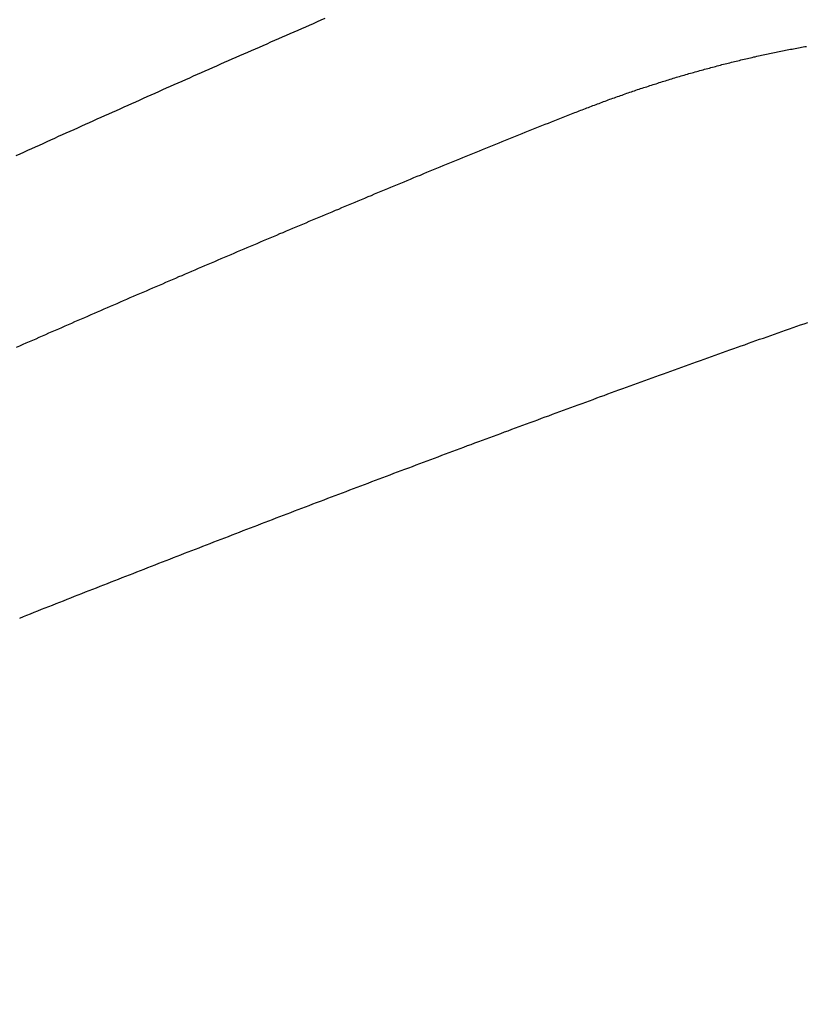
# Model space of a CAD drawing. Header units: millimetres. Extents: x -604189 to 881711, y -381903 to -7297.
# Tile 894 of 1056: x -558632 to -558571, y -165410 to -165335. Entities that reach past the tile are written whole.
import ezdxf

# ---------------------------------------------------------------- set-up
doc = ezdxf.new("R2010")
doc.units = ezdxf.units.MM
doc.header["$LTSCALE"] = 100
doc.linetypes.add('0.5_0.5', pattern=[1, 0.5, -0.5])
doc.linetypes.add('ACAD_ISO04W100', pattern=[30.5, 24, -3, 0.5, -3])
doc.layers.get('Defpoints').update_dxf_attribs({"color": 30})
doc.layers.add('OPIS', color=7, linetype='Continuous')
doc.layers.add('strop osie', color=80, linetype='ACAD_ISO04W100', lineweight=5)
doc.styles.get("Standard").update_dxf_attribs({"font": 'romans.shx', "width": 0.5})
doc.dimstyles.new('1 50', dxfattribs={"dimtxt": 150, "dimasz": 80, "dimexe": 1, "dimexo": 1, "dimgap": 20, "dimtad": 1, "dimdec": 0, "dimlfac": 0.1, "dimtxsty": 'Standard', "dimblk": 'ARCHTICK', "dimcen": 200, "dimclrd": 2, "dimadec": 1, "dimazin": 0, "dimtfac": 1, "dimtdec": 0, "dimtmove": 0, "dimatfit": 3, "dimldrblk": 'ARCHTICK', "dimfxl": 120, "dimfxlon": 1, "dimtfill": 1, "dimarcsym": 0})

# ---------------------------------------------------------------- blocks, each defined once
blk = doc.blocks.new('_ArchTick')
at = {"layer": 'strop osie', "color": 0, "const_width": 0.15}
blk.add_lwpolyline([(-0.5, -0.5), (0.5, 0.5)], dxfattribs=at)
blk = doc.blocks.new('*D3294')
at = {"layer": 'Defpoints', "color": 0, "linetype": 'ByBlock', "lineweight": 5, "transparency": 16777216}
for p in [(-595783.126, -159420.303), (-593748.924, -159420.303), (-552118.935, -179940.303)]:
    blk.add_point(p, dxfattribs=at)
at = {"layer": 'OPIS', "color": 0, "linetype": 'Continuous', "lineweight": -2, "transparency": 16777216}
for p, q in [((-595723.126, -159420.303), (-595784.126, -159420.303)), ((-595723.126, -179940.303), (-595784.126, -179940.303))]:
    blk.add_line(p, q, dxfattribs=at)
at = {"layer": 'OPIS', "color": 2, "lineweight": -2, "transparency": 16777216}
blk.add_line((-595783.126, -179940.303), (-595783.126, -159420.303), dxfattribs=at)
at = {"layer": 'OPIS', "color": 2, "linetype": 'ByBlock', "lineweight": -2, "transparency": 16777216, "xscale": 80, "yscale": 80, "zscale": 80}
for p, rotation in [((-595783.126, -159420.303), 90), ((-595783.126, -179940.303), 270)]:
    blk.add_blockref('_ArchTick', p, dxfattribs=dict(at, rotation=rotation))
at = {"layer": 'OPIS', "color": 0, "linetype": 'ByBlock', "lineweight": 13, "transparency": 16777216, "insert": (-595878.126, -169680.303), "char_height": 150, "attachment_point": 5, "rotation": 90, "bg_fill": 3, "box_fill_scale": 1.1, "bg_fill_color": 256, "bg_fill_true_color": 13158600, "bg_fill_transparency": 0}
blk.add_mtext('2052', dxfattribs=at)

msp = doc.modelspace()

# ---------------------------------------------------------------- hatches: boundary and pattern name
at = {"layer": 'OPIS', "linetype": 'ByBlock', "lineweight": 15}
h = msp.add_hatch(dxfattribs=at)
h.set_pattern_fill('ANSI37', color=0, scale=80, angle=45)
h.set_pattern_definition([(90, (-306927.96, 32475.8), (-254, 0), []), (180, (-306927.96, 32475.8), (-3e-14, -254), [])])
h.paths.add_polyline_path([(-559745.616, -168470.303), (-559845.616, -168470.303), (-559845.616, -168410.303), (-559745.616, -168410.303), (-559745.616, -168350.303), (-560845.616, -168350.303), (-560845.616, -168410.303), (-560745.616, -168410.303), (-560745.616, -168470.303, 0.267949), (-560295.616, -169249.726), (-560295.616, -169481.184, -0.414214), (-559952.679, -169824.121, -1), (-560638.553, -169824.121, -0.414214), (-560295.616, -169481.184), (-560295.616, -169249.726, -0.267949), (-560745.616, -168470.303), (-560845.616, -168470.303), (-560845.616, -168350.303), (-561118.924, -168350.303), (-561118.924, -172095.291), (-559553.922, -172095.29), (-559553.924, -168350.303), (-559745.616, -168350.303)])
h.paths.add_polyline_path([(-560989.238, -171970.288), (-560989.238, -171369.43), (-560514.238, -171369.43, -0.414232), (-560506.238, -171377.43), (-560506.238, -171961.436, -0.403374), (-560513.94, -171969.43), (-560989.238, -171969.43), (-560998.924, -171970.288)], flags=16)
h.paths.add_polyline_path([(-560569.238, -171447.43), (-560569.238, -171891.43, -0.414209), (-560619.237, -171941.43), (-560824.236, -171941.432, -0.414225), (-560874.238, -171891.432), (-560874.238, -171447.432, -0.414209), (-560824.238, -171397.432), (-560619.238, -171397.43, -0.414216)], flags=0)
h.paths.add_polyline_path([(-560754.738, -171692.272), (-560768.264, -171689.534), (-560778.52, -171674.091), (-560777.58, -171669.433), (-560791.338, -171669.433), (-560788.513, -171683.421), (-560780.618, -171695.311), (-560768.728, -171703.206), (-560754.738, -171706.031)], flags=0)
h.paths.add_polyline_path([(-560926.538, -171669.432), (-560944.038, -171669.432), (-560944.038, -171669.432), (-560938.912, -171681.806), (-560926.538, -171686.932)], flags=0)
h.paths.add_polyline_path([(-559553.926, -164304.92), (-559553.926, -164080.303), (-560998.924, -164080.303), (-560998.924, -164130.303), (-561051.758, -164130.303), (-561051.758, -164230.303), (-561112.409, -164230.303), (-561118.259, -165128.236), (-561111.758, -165130.303), (-561051.758, -165130.303), (-561051.758, -165230.303), (-560998.924, -165230.303), (-560998.924, -165930.303), (-560968.924, -165930.303), (-559691.758, -165930.303), (-559691.758, -166884.924, -0.259771), (-560368.468, -166480.303), (-560576.781, -166480.303, -0.694758), (-561118.924, -166682.141), (-561118.924, -167150.303), (-559553.924, -167150.303), (-559553.925, -165742.585, -0.501722), (-560517.887, -165023.753, -0.501722)])
h.paths.add_polyline_path([(-561051.758, -166930.303), (-561051.758, -167030.303), (-561111.758, -167030.303), (-561111.758, -166930.303)], flags=16)
h.paths.add_polyline_path([(-559553.926, -164304.92, 0.501722), (-560517.887, -165023.753, 0.501722), (-559553.925, -165742.585)], flags=17)
h.paths.add_polyline_path([(-559017.887, -165023.753, 0.331805), (-559553.926, -164304.92), (-559553.925, -165742.585, 0.331804)], flags=17)
h.paths.add_polyline_path([(-558393.92, -165930.303), (-559553.925, -165930.303), (-559553.924, -167030.303), (-558393.92, -167030.303)])
edge = h.paths.add_edge_path(flags=16)
edge.add_ellipse((-558869.257, -166529.058), major_axis=(0, 174.945), ratio=0.835608, start_angle=0, end_angle=180, ccw=False)
edge.add_line((-558869.023, -166354.089), (-558868.837, -166354.113))
edge.add_line((-558868.837, -166354.113), (-558551.758, -166354.113))
edge.add_ellipse((-558534.042, -166361.126), major_axis=(0, 22.068), ratio=0.905257, start_angle=0, end_angle=83.73181, ccw=False)
edge.add_line((-558534.042, -166339.058), (-558415.442, -166339.058))
edge.add_line((-558415.442, -166339.058), (-558415.442, -166719.058))
edge.add_line((-558415.442, -166719.058), (-558534.042, -166719.058))
edge.add_ellipse((-558534.042, -166696.99), major_axis=(0, 22.068), ratio=0.905257, start_angle=108.52912, end_angle=180, ccw=False)
edge.add_line((-558552.984, -166704.003), (-558869.257, -166704.003))
edge = h.paths.add_edge_path(flags=16)
edge.add_ellipse((-558655.149, -165473.071), major_axis=(119.577, 0), ratio=0.9754616, start_angle=134.53493, end_angle=225.46507, ccw=False)
edge.add_ellipse((-558571.362, -165553.094), major_axis=(-236.828, 0), ratio=0.9754616, start_angle=293.07706, end_angle=315.06459, ccw=False)
edge.add_ellipse((-558581.121, -165519.064), major_axis=(-200.962, 0), ratio=0.9754616, start_angle=268.86913, end_angle=294.41602, ccw=False)
edge.add_line((-558577.155, -165323.071), (-558434.725, -165323.071))
edge.add_line((-558434.725, -165323.071), (-558434.725, -165623.07))
edge.add_line((-558434.725, -165623.07), (-558577.155, -165623.07))
edge.add_ellipse((-558581.121, -165427.077), major_axis=(200.962, 0), ratio=0.9754616, start_angle=245.58398, end_angle=271.13087, ccw=False)
edge.add_ellipse((-558571.362, -165393.047), major_axis=(-236.828, 0), ratio=0.9754616, start_angle=404.93541, end_angle=426.92294, ccw=False)
h.paths.add_polyline_path([(-559691.758, -166075.303), (-560476.988, -166075.303, 0.131652), (-560368.468, -166480.303), (-559691.758, -166480.303)], flags=17)
h.paths.add_polyline_path([(-560476.988, -166075.303), (-559691.758, -166075.303), (-559691.758, -165930.303), (-560991.758, -165930.303), (-561051.758, -165930.303), (-561051.758, -166030.303), (-561118.924, -166030.303), (-561118.924, -166278.466, -0.694758), (-560576.781, -166480.303), (-560368.468, -166480.303, -0.131652)], flags=17)
h.paths.add_polyline_path([(-571773.92, -161590.543), (-574108.188, -161590.543), (-574098.917, -166615.286), (-571773.92, -166615.284)])
h.paths.add_polyline_path([(-559933.216, -164919.201), (-558639.203, -164919.201), (-558639.203, -164793.34), (-559933.216, -164793.34)], flags=25)
h.paths.add_polyline_path([(-560038.72, -166687.588), (-559732.99, -166687.588), (-559732.99, -166284.59), (-560038.72, -166284.59)], flags=25)
h.paths.add_polyline_path([(-559928.871, -165007.1), (-559413.75, -165007.1), (-559413.75, -164907.76), (-559928.871, -164907.76)], flags=9)
h.paths.add_polyline_path([(-559933.216, -164919.201), (-558639.203, -164919.201), (-558639.203, -164793.34), (-559933.216, -164793.34)], flags=25)
h.paths.add_polyline_path([(-560330.859, -165014.578), (-559994.182, -165014.578), (-559994.182, -164899.195), (-560330.859, -164899.195)], flags=24)
h.paths.add_polyline_path([(-560290.204, -164902.837), (-560108.354, -164902.837), (-560108.354, -164804.807), (-560290.204, -164804.807)], flags=24)
h.paths.add_polyline_path([(-560498.866, -166997.342), (-559983.744, -166997.342), (-559983.744, -166898.002), (-560498.866, -166898.002)], flags=24)
h.paths.add_polyline_path([(-560498.79, -166887.342), (-559655.724, -166887.342), (-559655.724, -166788.002), (-560498.79, -166788.002)], flags=24)
h.paths.add_polyline_path([(-560900.853, -167004.82), (-560564.177, -167004.82), (-560564.177, -166889.437), (-560900.853, -166889.437)], flags=24)
h.paths.add_polyline_path([(-560860.199, -166893.079), (-560678.349, -166893.079), (-560678.349, -166795.049), (-560860.199, -166795.049)], flags=24)
h.paths.add_polyline_path([(-560525.168, -170610.564), (-560010.047, -170610.564), (-560010.047, -170511.224), (-560525.168, -170511.224)], flags=24)
h.paths.add_polyline_path([(-560529.513, -170522.665), (-559444.307, -170522.665), (-559444.307, -170396.804), (-560529.513, -170396.804)], flags=9)
h.paths.add_polyline_path([(-560927.156, -170618.042), (-560590.479, -170618.042), (-560590.479, -170502.659), (-560927.156, -170502.659)], flags=24)
h.paths.add_polyline_path([(-560886.501, -170506.301), (-560704.651, -170506.301), (-560704.651, -170408.271), (-560886.501, -170408.271)], flags=24)
h.paths.add_polyline_path([(-560065.3, -168940.358), (-560065.3, -168600.658), (-560513.076, -168600.658), (-560513.076, -168940.358)], flags=24)
h.paths.add_polyline_path([(-559111.526, -164087.386), (-558760.99, -164087.386), (-558760.815, -164093.192), (-558760.644, -164098.997), (-558760.476, -164104.803), (-558760.311, -164110.608), (-558760.15, -164116.414), (-558759.991, -164122.22), (-558759.835, -164128.025), (-558759.683, -164133.831), (-558759.534, -164139.637), (-558759.387, -164145.443), (-558759.244, -164151.25), (-558759.104, -164157.056), (-558758.967, -164162.862), (-558758.833, -164168.669), (-558758.702, -164174.475), (-558758.575, -164180.282), (-558758.45, -164186.088), (-558758.328, -164191.895), (-558758.21, -164197.701), (-558758.094, -164203.508), (-558757.982, -164209.315), (-558757.872, -164215.122), (-558757.766, -164220.929), (-558757.663, -164226.736), (-558757.563, -164232.543), (-558757.465, -164238.35), (-558757.371, -164244.157), (-558757.28, -164249.965), (-558757.192, -164255.772), (-558757.107, -164261.579), (-558757.025, -164267.387), (-558756.946, -164273.194), (-558756.87, -164279.001), (-558756.797, -164284.809), (-558756.728, -164290.616), (-558756.661, -164296.424), (-558756.598, -164302.232), (-558756.538, -164308.039), (-558756.482, -164313.847), (-558756.428, -164319.654), (-558756.378, -164325.462), (-558756.332, -164331.27), (-558756.288, -164337.078), (-558756.248, -164342.885), (-558756.212, -164348.693), (-558756.178, -164354.501), (-558756.147, -164360.309), (-558756.118, -164366.117), (-558756.091, -164371.925), (-558756.066, -164377.733), (-558756.042, -164383.541), (-558756.02, -164389.348), (-558756.004, -164395.156), (-558755.999, -164400.964), (-558756.007, -164406.772), (-558756.031, -164412.58), (-558756.073, -164418.388), (-558756.132, -164424.195), (-558756.21, -164430.003), (-558756.308, -164435.81), (-558756.425, -164441.617), (-558756.562, -164447.423), (-558756.72, -164453.229), (-558756.898, -164459.034), (-558757.098, -164464.838), (-558757.32, -164470.642), (-558757.565, -164476.445), (-558757.837, -164482.247), (-558758.138, -164488.047), (-558758.47, -164493.845), (-558758.837, -164499.642), (-558759.241, -164505.435), (-558759.684, -164511.226), (-558760.175, -164517.014), (-558760.725, -164522.795), (-558761.35, -164528.569), (-558762.06, -164534.333), (-558762.874, -164540.084), (-558763.809, -164545.816), (-558764.883, -164551.524), (-558766.116, -164557.201), (-558767.538, -164562.832), (-558769.177, -164568.402), (-558771.062, -164573.894), (-558773.233, -164579.28), (-558775.735, -164584.521), (-558778.61, -164589.566), (-558781.897, -164594.354), (-558785.628, -164598.798), (-558789.808, -164602.827), (-558794.374, -164606.413), (-558799.255, -164609.556), (-558804.382, -164612.284), (-558809.694, -164614.629), (-558815.143, -164616.63), (-558820.694, -164618.326), (-558826.325, -164619.753), (-558832.011, -164620.95), (-558837.732, -164621.95), (-558843.479, -164622.786), (-558849.244, -164623.49), (-558855.021, -164624.092), (-558860.805, -164624.612), (-558866.595, -164625.056), (-558872.391, -164625.431), (-558878.19, -164625.744), (-558883.993, -164625.999), (-558889.798, -164626.204), (-558895.604, -164626.363), (-558901.411, -164626.484), (-558907.218, -164626.57), (-558913.026, -164626.629), (-558918.834, -164626.664), (-558924.642, -164626.683), (-558930.45, -164626.69), (-558936.258, -164626.691), (-558941.521, -164626.69), (-558946.785, -164626.685), (-558952.048, -164626.672), (-558957.312, -164626.645), (-558962.575, -164626.602), (-558967.838, -164626.537), (-558973.1, -164626.447), (-558978.362, -164626.327), (-558983.623, -164626.174), (-558988.883, -164625.983), (-558994.142, -164625.75), (-558999.398, -164625.47), (-559004.651, -164625.141), (-559009.9, -164624.756), (-559015.145, -164624.311), (-559020.383, -164623.802), (-559025.614, -164623.22), (-559030.834, -164622.543), (-559036.037, -164621.747), (-559041.216, -164620.812), (-559046.364, -164619.713), (-559051.466, -164618.424), (-559056.508, -164616.915), (-559061.47, -164615.16), (-559066.326, -164613.131), (-559071.043, -164610.799), (-559075.583, -164608.137), (-559079.894, -164605.121), (-559083.925, -164601.738), (-559087.622, -164597.995), (-559090.945, -164593.918), (-559093.905, -164589.566), (-559096.527, -164585.003), (-559098.839, -164580.275), (-559100.873, -164575.422), (-559102.662, -164570.472), (-559104.238, -164565.45), (-559105.625, -164560.373), (-559106.843, -164555.253), (-559107.915, -164550.1), (-559108.86, -164544.923), (-559109.695, -164539.726), (-559110.431, -164534.514), (-559111.082, -164529.291), (-559111.66, -164524.059), (-559112.176, -164518.821), (-559112.639, -164513.578), (-559113.058, -164508.331), (-559113.442, -164503.082), (-559113.794, -164497.83), (-559114.116, -164492.577), (-559114.412, -164487.322), (-559114.682, -164482.065), (-559114.93, -164476.808), (-559115.157, -164471.549), (-559115.363, -164466.29), (-559115.551, -164461.03), (-559115.72, -164455.769), (-559115.872, -164450.508), (-559116.007, -164445.246), (-559116.125, -164439.984), (-559116.227, -164434.721), (-559116.313, -164429.459), (-559116.383, -164424.196), (-559116.438, -164418.933), (-559116.477, -164413.669), (-559116.503, -164408.406), (-559116.515, -164403.142), (-559116.515, -164397.879), (-559116.505, -164392.616), (-559116.488, -164387.352), (-559116.467, -164382.089), (-559116.445, -164376.825), (-559116.422, -164371.562), (-559116.398, -164366.299), (-559116.372, -164361.035), (-559116.344, -164355.772), (-559116.314, -164350.508), (-559116.282, -164345.245), (-559116.247, -164339.982), (-559116.21, -164334.718), (-559116.169, -164329.455), (-559116.126, -164324.192), (-559116.08, -164318.929), (-559116.032, -164313.665), (-559115.98, -164308.402), (-559115.926, -164303.139), (-559115.87, -164297.876), (-559115.811, -164292.613), (-559115.749, -164287.35), (-559115.684, -164282.087), (-559115.617, -164276.824), (-559115.547, -164271.561), (-559115.475, -164266.298), (-559115.4, -164261.035), (-559115.323, -164255.772), (-559115.244, -164250.509), (-559115.161, -164245.246), (-559115.077, -164239.984), (-559114.99, -164234.721), (-559114.9, -164229.458), (-559114.808, -164224.196), (-559114.713, -164218.933), (-559114.616, -164213.67), (-559114.517, -164208.408), (-559114.415, -164203.145), (-559114.31, -164197.883), (-559114.203, -164192.621), (-559114.093, -164187.358), (-559113.981, -164182.096), (-559113.866, -164176.834), (-559113.749, -164171.572), (-559113.629, -164166.31), (-559113.506, -164161.048), (-559113.382, -164155.786), (-559113.254, -164150.524), (-559113.124, -164145.262), (-559112.991, -164140), (-559112.856, -164134.739), (-559112.719, -164129.477), (-559112.578, -164124.215), (-559112.436, -164118.954), (-559112.29, -164113.692), (-559112.142, -164108.431), (-559111.992, -164103.17), (-559111.839, -164097.908), (-559111.684, -164092.647)])
edge = h.paths.add_edge_path()
edge.add_line((-558393.92, -164080.303), (-559553.926, -164080.303))
edge.add_line((-559553.926, -164080.303), (-559553.926, -164304.92))
edge.add_arc((-559767.887, -165023.753), 750, 0, 73.424314, ccw=False)
edge.add_arc((-559767.887, -165023.753), 750, -73.424255, 0, ccw=False)
edge.add_line((-559553.925, -165742.585), (-559553.925, -165830.303))
edge.add_line((-559553.925, -165830.303), (-558393.92, -165830.303))
edge.add_line((-558393.92, -165830.303), (-558393.92, -164080.303))

# ---------------------------------------------------------------- next in the draw order: dimensions: what is measured, and where the dimension line sits
at = {"layer": 'OPIS', "color": 0, "linetype": 'ByBlock', "lineweight": 13}
dim = msp.add_linear_dim(base=(-595783.126, -159420.303), p1=(-552118.935, -179940.303), p2=(-593748.924, -159420.303), angle=90, dimstyle='1 50', override={"dimtmove": 1, "dimfxl": 60, "dimarcsym": 1}, dxfattribs=at)
dim.commit()
dim.dimension.update_dxf_attribs({"geometry": '*D3294', "text_midpoint": (-595878.126, -169680.303)})

# ---------------------------------------------------------------- next in the draw order: hatches: boundary and pattern name
at = {"layer": 'OPIS', "linetype": '0.5_0.5', "lineweight": 13}
h = msp.add_hatch(dxfattribs=at)
h.set_pattern_fill('ANSI37', color=0, scale=130)
h.set_pattern_definition([(45, (-597218.54, 256668.8), (-291.85832, 291.85832), []), (135, (-597218.54, 256668.8), (-291.85832, -291.85832), [])])
edge = h.paths.add_edge_path(flags=16)
edge.add_line((-570958.916, -168985.281), (-571058.916, -168985.281))
edge.add_line((-571058.916, -168985.281), (-572598.916, -168985.281))
edge.add_line((-572598.916, -168985.281), (-572598.915, -170470.3))
edge.add_line((-572598.915, -170470.3), (-570825.763, -170470.3))
edge.add_arc((-570508.916, -170339.099), 342.937, 180, 202.49364, ccw=False)
edge.add_arc((-570508.916, -170339.099), 342.937, 90, 180, ccw=False)
edge.add_line((-570508.916, -169996.163), (-570508.916, -169764.704))
edge.add_arc((-570058.916, -168985.281), 900, 180, 240, ccw=False)
edge = h.paths.add_edge_path(flags=17)
edge.add_line((-569358.915, -170085.281), (-569358.916, -168985.281))
edge.add_line((-569358.916, -168985.281), (-569358.917, -168985.281))
edge.add_line((-569358.917, -168985.281), (-569958.916, -168985.281))
edge.add_line((-569958.916, -168985.281), (-570058.916, -168985.281))
edge.add_line((-570058.916, -168985.281), (-570058.916, -168925.281))
edge.add_line((-570058.916, -168925.281), (-569958.916, -168925.281))
edge.add_line((-569958.916, -168925.281), (-569958.916, -168865.281))
edge.add_line((-569958.916, -168865.281), (-569358.916, -168865.281))
edge.add_line((-569358.916, -168865.281), (-569358.917, -166865.281))
edge.add_line((-569358.917, -166865.281), (-574098.917, -166865.286))
edge.add_line((-574098.917, -166865.286), (-574098.914, -171970.3))
edge.add_line((-574098.914, -171970.3), (-572608.913, -171970.3))
edge.add_line((-572608.913, -171970.3), (-571504.913, -170590.3))
edge.add_line((-571504.913, -170590.3), (-572718.915, -170590.3))
edge.add_line((-572718.915, -170590.3), (-572718.916, -168865.281))
edge.add_line((-572718.916, -168865.281), (-571058.916, -168865.281))
edge.add_line((-571058.916, -168865.281), (-571058.916, -168925.281))
edge.add_line((-571058.916, -168925.281), (-570958.916, -168925.281))
edge.add_line((-570958.916, -168925.281), (-570958.916, -168985.281))
edge.add_arc((-570058.916, -168985.281), 900, 180, 240)
edge.add_line((-570508.916, -169764.704), (-570508.916, -169996.163))
edge.add_arc((-570508.916, -170339.099), 342.937, 0, 90, ccw=False)
edge.add_arc((-570508.916, -170339.099), 342.937, 208.97989, 360, ccw=False)
edge.add_line((-570808.913, -170505.253), (-570808.913, -171171.086))
edge.add_arc((-570808.913, -171220.3), 49.214, 0, 90, ccw=False)
edge.add_arc((-570808.913, -171220.3), 49.214, 270, 360, ccw=False)
edge.add_line((-570808.913, -171269.514), (-570808.913, -171970.3))
edge.add_line((-570808.913, -171970.3), (-569358.914, -171970.3))
edge.add_line((-569358.914, -171970.3), (-569358.915, -170085.281))
h.paths.add_polyline_path([(-561118.924, -159870.303), (-590334.655, -159870.303), (-590334.655, -161470.303), (-562318.924, -161470.303), (-562318.924, -172095.292), (-561118.924, -172095.291), (-561118.924, -168350.303), (-552073.919, -168350.303), (-552073.92, -167150.303), (-561118.924, -167150.303)])
h.paths.add_polyline_path([(-572856.927, -169813.68), (-569451.07, -169813.68), (-569451.07, -169408.68), (-572856.927, -169408.68)], flags=16)

# ---------------------------------------------------------------- next in the draw order: linework, layer by layer
at = {"color": 0}
for points in [[(-558632.128, -165345.015, 0), (-558631.832, -165344.885, 0), (-558631.537, -165344.755, 0), (-558631.242, -165344.615, 0), (-558630.946, -165344.485, 0), (-558630.651, -165344.345, 0), (-558630.355, -165344.215, 0), (-558630.06, -165344.085, 0), (-558629.764, -165343.945, 0), (-558629.469, -165343.815, 0), (-558629.173, -165343.685, 0), (-558628.878, -165343.545, 0), (-558628.582, -165343.415, 0), (-558628.287, -165343.285, 0), (-558627.991, -165343.145, 0), (-558627.695, -165343.015, 0), (-558627.4, -165342.885, 0), (-558627.104, -165342.745, 0), (-558626.808, -165342.615, 0), (-558626.512, -165342.485, 0), (-558626.217, -165342.355, 0), (-558625.921, -165342.215, 0), (-558625.625, -165342.085, 0), (-558625.329, -165341.955, 0), (-558625.033, -165341.815, 0), (-558624.737, -165341.685, 0), (-558624.441, -165341.555, 0), (-558624.145, -165341.425, 0), (-558623.849, -165341.285, 0), (-558623.553, -165341.155, 0), (-558623.257, -165341.025, 0), (-558622.961, -165340.895, 0), (-558622.665, -165340.765, 0), (-558622.369, -165340.625, 0), (-558622.073, -165340.495, 0), (-558621.776, -165340.365, 0), (-558621.48, -165340.235, 0), (-558621.184, -165340.105, 0), (-558620.888, -165339.965, 0), (-558620.591, -165339.835, 0), (-558620.295, -165339.705, 0), (-558619.999, -165339.575, 0), (-558619.702, -165339.445, 0), (-558619.406, -165339.315, 0), (-558619.109, -165339.175, 0), (-558618.813, -165339.045, 0), (-558618.516, -165338.915, 0), (-558618.22, -165338.785, 0), (-558617.923, -165338.655, 0), (-558617.627, -165338.525, 0), (-558617.33, -165338.395, 0), (-558617.034, -165338.265, 0), (-558616.737, -165338.135, 0), (-558616.44, -165337.995, 0), (-558616.144, -165337.865, 0), (-558615.847, -165337.735, 0), (-558615.55, -165337.605, 0), (-558615.253, -165337.475, 0), (-558614.957, -165337.345, 0), (-558614.66, -165337.215, 0), (-558614.363, -165337.085, 0), (-558614.066, -165336.955, 0), (-558613.769, -165336.825, 0), (-558613.472, -165336.695, 0), (-558613.175, -165336.565, 0), (-558612.878, -165336.435, 0), (-558612.581, -165336.305, 0), (-558612.284, -165336.175, 0), (-558611.987, -165336.045, 0), (-558611.69, -165335.915, 0), (-558611.393, -165335.785, 0), (-558611.096, -165335.655, 0), (-558610.799, -165335.525, 0), (-558610.501, -165335.395, 0), (-558610.204, -165335.265, 0), (-558609.907, -165335.135, 0), (-558609.61, -165335.005, 0), (-558609.313, -165334.875, 0), (-558609.015, -165334.745, 0), (-558608.718, -165334.615, 0), (-558608.421, -165334.485, 0)], [(-558589.265, -165341.725, 0), (-558589.149, -165341.685, 0), (-558589.032, -165341.635, 0), (-558588.916, -165341.595, 0), (-558588.799, -165341.545, 0), (-558588.683, -165341.505, 0), (-558588.566, -165341.455, 0), (-558588.449, -165341.415, 0), (-558588.332, -165341.365, 0), (-558588.215, -165341.325, 0), (-558588.098, -165341.275, 0), (-558587.981, -165341.235, 0), (-558587.864, -165341.185, 0), (-558587.747, -165341.145, 0), (-558587.63, -165341.095, 0), (-558587.513, -165341.055, 0), (-558587.396, -165341.015, 0), (-558587.278, -165340.965, 0), (-558587.161, -165340.925, 0), (-558587.043, -165340.885, 0), (-558586.926, -165340.835, 0), (-558586.808, -165340.795, 0), (-558586.691, -165340.755, 0), (-558586.573, -165340.705, 0), (-558586.455, -165340.665, 0), (-558586.337, -165340.625, 0), (-558586.219, -165340.585, 0), (-558586.101, -165340.545, 0), (-558585.983, -165340.495, 0), (-558585.865, -165340.455, 0), (-558585.747, -165340.415, 0), (-558585.629, -165340.375, 0), (-558585.511, -165340.335, 0), (-558585.393, -165340.295, 0), (-558585.274, -165340.245, 0), (-558585.156, -165340.205, 0), (-558585.038, -165340.165, 0), (-558584.919, -165340.125, 0), (-558584.801, -165340.085, 0), (-558584.682, -165340.045, 0), (-558584.563, -165340.005, 0), (-558584.445, -165339.965, 0), (-558584.326, -165339.925, 0), (-558584.207, -165339.885, 0), (-558584.088, -165339.845, 0), (-558583.97, -165339.805, 0), (-558583.851, -165339.765, 0), (-558583.732, -165339.735, 0), (-558583.613, -165339.695, 0), (-558583.493, -165339.655, 0), (-558583.374, -165339.615, 0), (-558583.255, -165339.575, 0), (-558583.136, -165339.535, 0), (-558583.017, -165339.505, 0), (-558582.897, -165339.465, 0), (-558582.778, -165339.425, 0), (-558582.658, -165339.385, 0), (-558582.539, -165339.345, 0), (-558582.419, -165339.315, 0), (-558582.3, -165339.275, 0), (-558582.18, -165339.235, 0), (-558582.06, -165339.205, 0), (-558581.941, -165339.165, 0), (-558581.821, -165339.125, 0), (-558581.701, -165339.095, 0), (-558581.581, -165339.055, 0), (-558581.461, -165339.015, 0), (-558581.341, -165338.985, 0), (-558581.221, -165338.945, 0), (-558581.101, -165338.915, 0), (-558580.981, -165338.875, 0), (-558580.86, -165338.845, 0), (-558580.74, -165338.805, 0), (-558580.62, -165338.775, 0), (-558580.5, -165338.735, 0), (-558580.379, -165338.705, 0), (-558580.259, -165338.665, 0), (-558580.138, -165338.635, 0), (-558580.018, -165338.605, 0), (-558579.897, -165338.565, 0), (-558579.777, -165338.535, 0), (-558579.656, -165338.495, 0), (-558579.535, -165338.465, 0), (-558579.414, -165338.435, 0), (-558579.294, -165338.395, 0), (-558579.173, -165338.365, 0), (-558579.052, -165338.335, 0), (-558578.931, -165338.305, 0), (-558578.81, -165338.265, 0), (-558578.689, -165338.235, 0), (-558578.568, -165338.205, 0), (-558578.447, -165338.175, 0), (-558578.325, -165338.145, 0), (-558578.204, -165338.105, 0), (-558578.083, -165338.075, 0), (-558577.962, -165338.045, 0), (-558577.84, -165338.015, 0), (-558577.719, -165337.985, 0), (-558577.597, -165337.955, 0), (-558577.476, -165337.925, 0), (-558577.354, -165337.895, 0), (-558577.233, -165337.865, 0), (-558577.111, -165337.835, 0), (-558576.99, -165337.805, 0), (-558576.868, -165337.775, 0), (-558576.746, -165337.745, 0), (-558576.625, -165337.715, 0), (-558576.503, -165337.685, 0), (-558576.381, -165337.655, 0), (-558576.259, -165337.625, 0), (-558576.137, -165337.595, 0), (-558576.015, -165337.575, 0), (-558575.893, -165337.545, 0), (-558575.771, -165337.515, 0), (-558575.649, -165337.485, 0), (-558575.527, -165337.455, 0), (-558575.405, -165337.435, 0), (-558575.283, -165337.405, 0), (-558575.16, -165337.375, 0), (-558575.038, -165337.345, 0), (-558574.916, -165337.325, 0), (-558574.793, -165337.295, 0), (-558574.671, -165337.265, 0), (-558574.549, -165337.245, 0), (-558574.426, -165337.215, 0), (-558574.304, -165337.195, 0), (-558574.181, -165337.165, 0), (-558574.059, -165337.135, 0), (-558573.936, -165337.115, 0), (-558573.813, -165337.085, 0), (-558573.691, -165337.065, 0), (-558573.568, -165337.035, 0), (-558573.445, -165337.015, 0), (-558573.322, -165336.985, 0), (-558573.2, -165336.965, 0), (-558573.077, -165336.935, 0), (-558572.954, -165336.915, 0), (-558572.831, -165336.895, 0), (-558572.708, -165336.865, 0), (-558572.585, -165336.845, 0), (-558572.462, -165336.825, 0), (-558572.339, -165336.795, 0), (-558572.216, -165336.775, 0), (-558572.093, -165336.755, 0), (-558571.97, -165336.735, 0), (-558571.847, -165336.705, 0), (-558571.723, -165336.685, 0), (-558571.6, -165336.665, 0), (-558571.477, -165336.645, 0)], [(-558632.109, -165359.725, 0), (-558631.86, -165359.615, 0), (-558631.611, -165359.505, 0), (-558631.362, -165359.395, 0), (-558631.113, -165359.295, 0), (-558630.864, -165359.185, 0), (-558630.615, -165359.075, 0), (-558630.366, -165358.965, 0), (-558630.117, -165358.855, 0), (-558629.868, -165358.745, 0), (-558629.619, -165358.635, 0), (-558629.37, -165358.525, 0), (-558629.121, -165358.415, 0), (-558628.872, -165358.315, 0), (-558628.623, -165358.205, 0), (-558628.374, -165358.095, 0), (-558628.125, -165357.985, 0), (-558627.876, -165357.875, 0), (-558627.626, -165357.765, 0), (-558627.377, -165357.655, 0), (-558627.128, -165357.555, 0), (-558626.879, -165357.445, 0), (-558626.63, -165357.335, 0), (-558626.38, -165357.225, 0), (-558626.131, -165357.115, 0), (-558625.882, -165357.005, 0), (-558625.632, -165356.905, 0), (-558625.383, -165356.795, 0), (-558625.134, -165356.685, 0), (-558624.884, -165356.575, 0), (-558624.635, -165356.465, 0), (-558624.385, -165356.365, 0), (-558624.136, -165356.255, 0), (-558623.887, -165356.145, 0), (-558623.637, -165356.035, 0), (-558623.388, -165355.925, 0), (-558623.138, -165355.825, 0), (-558622.889, -165355.715, 0), (-558622.639, -165355.605, 0), (-558622.389, -165355.495, 0), (-558622.14, -165355.395, 0), (-558621.89, -165355.285, 0), (-558621.641, -165355.175, 0), (-558621.391, -165355.065, 0), (-558621.141, -165354.965, 0), (-558620.892, -165354.855, 0), (-558620.642, -165354.745, 0), (-558620.392, -165354.635, 0), (-558620.142, -165354.535, 0), (-558619.893, -165354.425, 0), (-558619.643, -165354.315, 0), (-558619.393, -165354.215, 0), (-558619.143, -165354.105, 0), (-558618.894, -165353.995, 0), (-558618.644, -165353.895, 0), (-558618.394, -165353.785, 0), (-558618.144, -165353.675, 0), (-558617.894, -165353.565, 0), (-558617.644, -165353.465, 0), (-558617.394, -165353.355, 0), (-558617.144, -165353.245, 0), (-558616.894, -165353.145, 0), (-558616.644, -165353.035, 0), (-558616.394, -165352.925, 0), (-558616.144, -165352.825, 0), (-558615.894, -165352.715, 0), (-558615.644, -165352.615, 0), (-558615.394, -165352.505, 0), (-558615.144, -165352.395, 0), (-558614.894, -165352.295, 0), (-558614.644, -165352.185, 0), (-558614.394, -165352.075, 0), (-558614.143, -165351.975, 0), (-558613.893, -165351.865, 0), (-558613.643, -165351.765, 0), (-558613.393, -165351.655, 0), (-558613.143, -165351.545, 0), (-558612.892, -165351.445, 0), (-558612.642, -165351.335, 0), (-558612.392, -165351.235, 0), (-558612.141, -165351.125, 0), (-558611.891, -165351.015, 0), (-558611.641, -165350.915, 0), (-558611.39, -165350.805, 0), (-558611.14, -165350.705, 0), (-558610.89, -165350.595, 0), (-558610.639, -165350.495, 0), (-558610.389, -165350.385, 0), (-558610.138, -165350.275, 0), (-558609.888, -165350.175, 0), (-558609.637, -165350.065, 0), (-558609.387, -165349.965, 0), (-558609.136, -165349.855, 0), (-558608.886, -165349.755, 0), (-558608.635, -165349.645, 0), (-558608.385, -165349.545, 0), (-558608.134, -165349.435, 0), (-558607.883, -165349.335, 0), (-558607.633, -165349.225, 0), (-558607.382, -165349.125, 0), (-558607.131, -165349.015, 0), (-558606.881, -165348.915, 0), (-558606.63, -165348.805, 0), (-558606.379, -165348.705, 0), (-558606.129, -165348.595, 0), (-558605.878, -165348.495, 0), (-558605.627, -165348.385, 0), (-558605.376, -165348.285, 0), (-558605.125, -165348.175, 0), (-558604.875, -165348.075, 0), (-558604.624, -165347.965, 0), (-558604.373, -165347.865, 0), (-558604.122, -165347.765, 0), (-558603.871, -165347.655, 0), (-558603.62, -165347.555, 0), (-558603.369, -165347.445, 0), (-558603.118, -165347.345, 0), (-558602.867, -165347.235, 0), (-558602.616, -165347.135, 0), (-558602.365, -165347.035, 0), (-558602.114, -165346.925, 0), (-558601.863, -165346.825, 0), (-558601.612, -165346.715, 0), (-558601.361, -165346.615, 0), (-558601.11, -165346.515, 0), (-558600.858, -165346.405, 0), (-558600.607, -165346.305, 0), (-558600.356, -165346.195, 0), (-558600.105, -165346.095, 0), (-558599.853, -165345.995, 0), (-558599.602, -165345.885, 0), (-558599.351, -165345.785, 0), (-558599.099, -165345.685, 0), (-558598.848, -165345.575, 0), (-558598.597, -165345.475, 0), (-558598.345, -165345.375, 0), (-558598.094, -165345.265, 0), (-558597.842, -165345.165, 0), (-558597.59, -165345.065, 0), (-558597.339, -165344.965, 0), (-558597.087, -165344.855, 0), (-558596.836, -165344.755, 0), (-558596.584, -165344.655, 0), (-558596.332, -165344.555, 0), (-558596.08, -165344.445, 0), (-558595.829, -165344.345, 0), (-558595.577, -165344.245, 0), (-558595.325, -165344.145, 0), (-558595.073, -165344.045, 0), (-558594.821, -165343.935, 0), (-558594.569, -165343.835, 0), (-558594.317, -165343.735, 0), (-558594.065, -165343.635, 0), (-558593.813, -165343.535, 0), (-558593.561, -165343.435, 0), (-558593.308, -165343.325, 0), (-558593.056, -165343.225, 0), (-558592.804, -165343.125, 0), (-558592.551, -165343.025, 0), (-558592.299, -165342.925, 0), (-558592.046, -165342.825, 0), (-558591.794, -165342.725, 0), (-558591.541, -165342.625, 0), (-558591.289, -165342.525, 0), (-558591.036, -165342.425, 0), (-558590.783, -165342.325, 0), (-558590.53, -165342.225, 0), (-558590.277, -165342.125, 0), (-558590.025, -165342.025, 0), (-558589.772, -165341.925, 0), (-558589.518, -165341.825, 0), (-558589.265, -165341.725, 0)], [(-558631.867, -165380.515, 0), (-558631.587, -165380.405, 0), (-558631.306, -165380.295, 0), (-558631.025, -165380.185, 0), (-558630.745, -165380.075, 0), (-558630.464, -165379.955, 0), (-558630.183, -165379.845, 0), (-558629.903, -165379.735, 0), (-558629.622, -165379.625, 0), (-558629.341, -165379.515, 0), (-558629.06, -165379.405, 0), (-558628.779, -165379.295, 0), (-558628.498, -165379.185, 0), (-558628.218, -165379.075, 0), (-558627.937, -165378.955, 0), (-558627.656, -165378.845, 0), (-558627.375, -165378.735, 0), (-558627.094, -165378.625, 0), (-558626.813, -165378.515, 0), (-558626.532, -165378.405, 0), (-558626.251, -165378.295, 0), (-558625.97, -165378.185, 0), (-558625.689, -165378.075, 0), (-558625.408, -165377.965, 0), (-558625.127, -165377.855, 0), (-558624.845, -165377.745, 0), (-558624.564, -165377.635, 0), (-558624.283, -165377.525, 0), (-558624.002, -165377.415, 0), (-558623.721, -165377.305, 0), (-558623.44, -165377.195, 0), (-558623.158, -165377.085, 0), (-558622.877, -165376.975, 0), (-558622.596, -165376.865, 0), (-558622.315, -165376.755, 0), (-558622.033, -165376.645, 0), (-558621.752, -165376.535, 0), (-558621.471, -165376.425, 0), (-558621.189, -165376.315, 0), (-558620.908, -165376.205, 0), (-558620.626, -165376.095, 0), (-558620.345, -165375.985, 0), (-558620.063, -165375.875, 0), (-558619.782, -165375.765, 0), (-558619.5, -165375.655, 0), (-558619.219, -165375.545, 0), (-558618.937, -165375.445, 0), (-558618.656, -165375.335, 0), (-558618.374, -165375.225, 0), (-558618.093, -165375.115, 0), (-558617.811, -165375.005, 0), (-558617.529, -165374.895, 0), (-558617.248, -165374.785, 0), (-558616.966, -165374.675, 0), (-558616.684, -165374.565, 0), (-558616.403, -165374.455, 0), (-558616.121, -165374.355, 0), (-558615.839, -165374.245, 0), (-558615.558, -165374.135, 0), (-558615.276, -165374.025, 0), (-558614.994, -165373.915, 0), (-558614.712, -165373.805, 0), (-558614.43, -165373.705, 0), (-558614.148, -165373.595, 0), (-558613.867, -165373.485, 0), (-558613.585, -165373.375, 0), (-558613.303, -165373.265, 0), (-558613.021, -165373.155, 0), (-558612.739, -165373.055, 0), (-558612.457, -165372.945, 0), (-558612.175, -165372.835, 0), (-558611.893, -165372.725, 0), (-558611.611, -165372.615, 0), (-558611.329, -165372.515, 0), (-558611.047, -165372.405, 0), (-558610.765, -165372.295, 0), (-558610.482, -165372.185, 0), (-558610.2, -165372.075, 0), (-558609.918, -165371.975, 0), (-558609.636, -165371.865, 0), (-558609.354, -165371.755, 0), (-558609.072, -165371.645, 0), (-558608.789, -165371.545, 0), (-558608.507, -165371.435, 0), (-558608.225, -165371.325, 0), (-558607.943, -165371.225, 0), (-558607.66, -165371.115, 0), (-558607.378, -165371.005, 0), (-558607.096, -165370.895, 0), (-558606.813, -165370.795, 0), (-558606.531, -165370.685, 0), (-558606.249, -165370.575, 0), (-558605.966, -165370.475, 0), (-558605.684, -165370.365, 0), (-558605.401, -165370.255, 0), (-558605.119, -165370.155, 0), (-558604.836, -165370.045, 0), (-558604.554, -165369.935, 0), (-558604.271, -165369.835, 0), (-558603.989, -165369.725, 0), (-558603.706, -165369.615, 0), (-558603.424, -165369.515, 0), (-558603.141, -165369.405, 0), (-558602.858, -165369.295, 0), (-558602.576, -165369.195, 0), (-558602.293, -165369.085, 0), (-558602.01, -165368.975, 0), (-558601.728, -165368.875, 0), (-558601.445, -165368.765, 0), (-558601.162, -165368.665, 0), (-558600.88, -165368.555, 0), (-558600.597, -165368.445, 0), (-558600.314, -165368.345, 0), (-558600.031, -165368.235, 0), (-558599.748, -165368.135, 0), (-558599.466, -165368.025, 0), (-558599.183, -165367.925, 0), (-558598.9, -165367.815, 0), (-558598.617, -165367.705, 0), (-558598.334, -165367.605, 0), (-558598.051, -165367.495, 0), (-558597.768, -165367.395, 0), (-558597.485, -165367.285, 0), (-558597.202, -165367.185, 0), (-558596.919, -165367.075, 0), (-558596.636, -165366.975, 0), (-558596.353, -165366.865, 0), (-558596.07, -165366.765, 0), (-558595.787, -165366.655, 0), (-558595.504, -165366.555, 0), (-558595.221, -165366.445, 0), (-558594.938, -165366.345, 0), (-558594.654, -165366.235, 0), (-558594.371, -165366.135, 0), (-558594.088, -165366.025, 0), (-558593.805, -165365.925, 0), (-558593.522, -165365.815, 0), (-558593.238, -165365.715, 0), (-558592.955, -165365.605, 0), (-558592.672, -165365.505, 0), (-558592.389, -165365.395, 0), (-558592.105, -165365.295, 0), (-558591.822, -165365.185, 0), (-558591.539, -165365.085, 0), (-558591.255, -165364.985, 0), (-558590.972, -165364.875, 0), (-558590.688, -165364.775, 0), (-558590.405, -165364.665, 0), (-558590.121, -165364.565, 0), (-558589.838, -165364.455, 0), (-558589.555, -165364.355, 0), (-558589.271, -165364.255, 0), (-558588.988, -165364.145, 0), (-558588.704, -165364.045, 0), (-558588.42, -165363.945, 0), (-558588.137, -165363.835, 0), (-558587.853, -165363.735, 0), (-558587.57, -165363.625, 0), (-558587.286, -165363.525, 0), (-558587.002, -165363.425, 0), (-558586.719, -165363.315, 0), (-558586.435, -165363.215, 0), (-558586.151, -165363.115, 0), (-558585.868, -165363.005, 0), (-558585.584, -165362.905, 0), (-558585.3, -165362.805, 0), (-558585.016, -165362.695, 0), (-558584.732, -165362.595, 0), (-558584.449, -165362.495, 0), (-558584.165, -165362.385, 0), (-558583.881, -165362.285, 0), (-558583.597, -165362.185, 0), (-558583.313, -165362.085, 0), (-558583.029, -165361.975, 0), (-558582.745, -165361.875, 0), (-558582.461, -165361.775, 0), (-558582.177, -165361.665, 0), (-558581.893, -165361.565, 0), (-558581.609, -165361.465, 0), (-558581.325, -165361.365, 0), (-558581.041, -165361.255, 0), (-558580.757, -165361.155, 0), (-558580.473, -165361.055, 0), (-558580.189, -165360.955, 0), (-558579.905, -165360.855, 0), (-558579.621, -165360.745, 0), (-558579.336, -165360.645, 0), (-558579.052, -165360.545, 0), (-558578.768, -165360.445, 0), (-558578.484, -165360.345, 0), (-558578.199, -165360.235, 0), (-558577.915, -165360.135, 0), (-558577.63, -165360.035, 0), (-558577.346, -165359.935, 0), (-558577.062, -165359.835, 0), (-558576.777, -165359.735, 0), (-558576.493, -165359.635, 0), (-558576.208, -165359.535, 0), (-558575.923, -165359.425, 0), (-558575.639, -165359.325, 0), (-558575.354, -165359.225, 0), (-558575.069, -165359.125, 0), (-558574.785, -165359.025, 0), (-558574.5, -165358.925, 0), (-558574.215, -165358.825, 0), (-558573.93, -165358.725, 0), (-558573.645, -165358.625, 0), (-558573.36, -165358.525, 0), (-558573.075, -165358.425, 0), (-558572.79, -165358.325, 0), (-558572.505, -165358.225, 0), (-558572.22, -165358.125, 0), (-558571.934, -165358.025, 0), (-558571.649, -165357.935, 0), (-558571.364, -165357.835, 0)]]:
    msp.add_polyline3d(points, dxfattribs=at)

doc.saveas('drawing.dxf')
